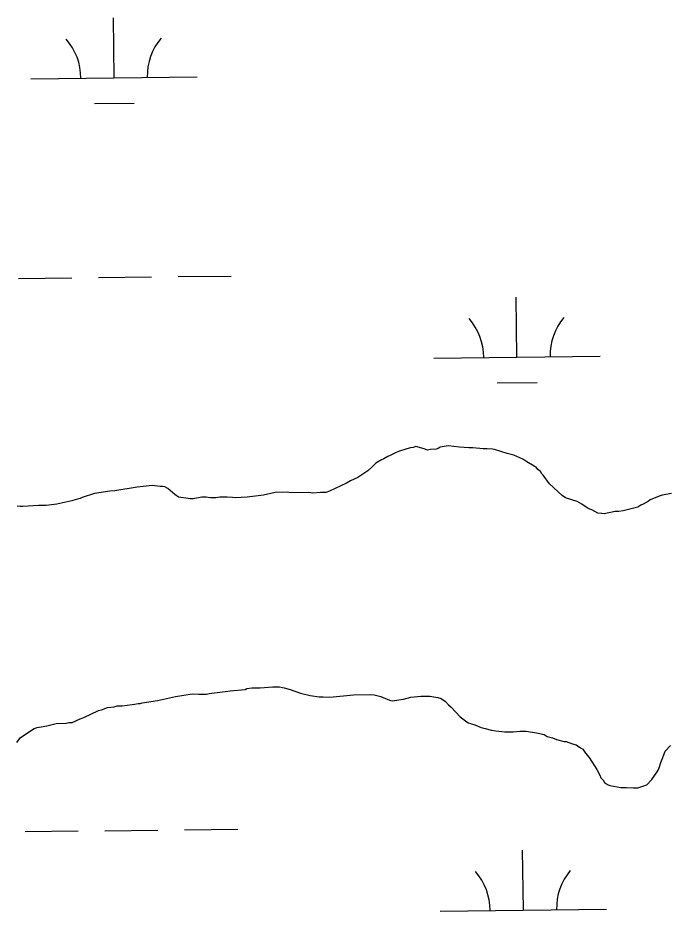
# Model space of a CAD drawing. Extents: x 3684037 to 3722149, y 433263 to 459021.
# Drawn here: x 3692247 to 3692637, y 445490 to 446028 of the extents above; entities that cross this region are included whole.
import ezdxf

# ---------------------------------------------------------------- set-up
doc = ezdxf.new("R2010")
doc.units = 0
doc.layers.add('V-TOPO-SHOR', color=7, linetype='Continuous')
doc.layers.add('V-WETL-SWMP', color=7, linetype='Continuous')

msp = doc.modelspace()

# ---------------------------------------------------------------- linework, layer by layer
at = {"layer": 'V-TOPO-SHOR'}
for p, q in [((3692476.49, 445766.74), (3692474.62, 445765.93)), ((3692481.57, 445768.38), (3692476.49, 445766.74)), ((3692483.71, 445768.93), (3692481.57, 445768.38)), ((3692485.31, 445769.21), (3692483.71, 445768.93)), ((3692486.92, 445769.76), (3692485.31, 445769.21)), ((3692492.01, 445768.45), (3692486.92, 445769.76)), ((3692493.89, 445767.66), (3692492.01, 445768.45)), ((3692495.76, 445767.94), (3692493.89, 445767.66)), ((3692499.24, 445768.23), (3692495.76, 445767.94)), ((3692500.31, 445768.5), (3692499.24, 445768.23)), ((3692501.65, 445769.31), (3692500.31, 445768.5)), ((3692506.46, 445770.15), (3692501.65, 445769.31)), ((3692513.16, 445769.39), (3692506.46, 445770.15)), ((3692518.79, 445768.89), (3692513.16, 445769.39)), ((3692521.2, 445768.9), (3692518.79, 445768.89)), ((3692527.36, 445768.41), (3692521.2, 445768.9)), ((3692529.77, 445768.42), (3692527.36, 445768.41)), ((3692532.98, 445768.17), (3692529.77, 445768.42)), ((3692534.32, 445767.92), (3692532.98, 445768.17)), ((3692541.83, 445765.55), (3692534.32, 445767.92)), ((3692466.35, 445761.86), (3692462.88, 445759.7)), ((3692467.69, 445762.41), (3692466.35, 445761.86)), ((3692470.09, 445763.76), (3692467.69, 445762.41)), ((3692471.42, 445764.3), (3692470.09, 445763.76)), ((3692474.62, 445765.93), (3692471.42, 445764.3)), ((3692545.86, 445764.51), (3692541.83, 445765.55)), ((3692551.23, 445762.13), (3692545.86, 445764.51)), ((3692553.65, 445760.54), (3692551.23, 445762.13)), ((3692460.49, 445757.27), (3692458.09, 445755.11)), ((3692462.88, 445759.7), (3692460.49, 445757.27)), ((3692558.21, 445757.89), (3692553.65, 445760.54)), ((3692559.29, 445757.36), (3692558.21, 445757.89)), ((3692560.37, 445756.03), (3692559.29, 445757.36)), ((3692561.98, 445754.7), (3692560.37, 445756.03)), ((3692451.96, 445751.06), (3692447.69, 445749.16)), ((3692458.09, 445755.11), (3692451.96, 445751.06)), ((3692562.8, 445753.37), (3692561.98, 445754.7)), ((3692563.6, 445752.57), (3692562.8, 445753.37)), ((3692567.39, 445747.24), (3692563.6, 445752.57)), ((3692319.19, 445745.4), (3692305.82, 445743.17)), ((3692328.29, 445746.26), (3692319.19, 445745.4)), ((3692333.11, 445745.75), (3692328.29, 445746.26)), ((3692334.45, 445745.76), (3692333.11, 445745.75)), ((3692335.79, 445745.5), (3692334.45, 445745.76)), ((3692337.67, 445744.44), (3692335.79, 445745.5)), ((3692445.29, 445747.8), (3692434.88, 445742.92)), ((3692447.69, 445749.16), (3692445.29, 445747.8)), ((3692574.93, 445740.33), (3692567.39, 445747.24)), ((3692293.51, 445741.48), (3692286.03, 445739.03)), ((3692302.87, 445742.88), (3692293.51, 445741.48)), ((3692305.82, 445743.17), (3692302.87, 445742.88)), ((3692341.98, 445740.99), (3692337.67, 445744.44)), ((3692344.13, 445739.4), (3692341.98, 445740.99)), ((3692348.42, 445738.62), (3692344.13, 445739.4)), ((3692360.73, 445739.23), (3692358.05, 445739.22)), ((3692363.41, 445738.98), (3692360.73, 445739.23)), ((3692369.03, 445739.29), (3692366.62, 445739)), ((3692373.32, 445739.31), (3692369.03, 445739.29)), ((3692376.53, 445739.07), (3692373.32, 445739.31)), ((3692385.36, 445739.39), (3692378.14, 445738.81)), ((3692395.26, 445740.52), (3692385.36, 445739.39)), ((3692402.21, 445742.17), (3692395.26, 445740.52)), ((3692409.44, 445742.22), (3692402.21, 445742.17)), ((3692411.85, 445741.97), (3692409.44, 445742.22)), ((3692422.56, 445742.04), (3692411.85, 445741.97)), ((3692424.98, 445741.78), (3692422.56, 445742.04)), ((3692429.53, 445742.08), (3692424.98, 445741.78)), ((3692432.74, 445742.1), (3692429.53, 445742.08)), ((3692434.88, 445742.92), (3692432.74, 445742.1)), ((3692577.08, 445739), (3692574.93, 445740.33)), ((3692633.3, 445739.9), (3692627.96, 445737.72)), ((3692635.17, 445740.44), (3692633.3, 445739.9)), ((3692640.79, 445741.55), (3692635.17, 445740.44)), ((3692248.85, 445733.7), (3692246.97, 445733.96)), ((3692259.82, 445734.31), (3692250.45, 445733.71)), ((3692264.37, 445734.34), (3692259.82, 445734.31)), ((3692270.79, 445735.18), (3692264.37, 445734.34)), ((3692279.88, 445737.11), (3692270.79, 445735.18)), ((3692282.56, 445737.93), (3692279.88, 445737.11)), ((3692284.96, 445738.48), (3692282.56, 445737.93)), ((3692286.03, 445739.03), (3692284.96, 445738.48)), ((3692351.37, 445738.37), (3692348.42, 445738.62)), ((3692352.97, 445738.38), (3692351.37, 445738.37)), ((3692358.05, 445739.22), (3692352.97, 445738.38)), ((3692366.62, 445739), (3692363.41, 445738.98)), ((3692378.14, 445738.81), (3692376.53, 445739.07)), ((3692584.05, 445736.64), (3692577.08, 445739)), ((3692586.74, 445735.05), (3692584.05, 445736.64)), ((3692589.97, 445732.93), (3692586.74, 445735.05)), ((3692622.36, 445734.47), (3692620.49, 445733.39)), ((3692623.69, 445735.01), (3692622.36, 445734.47)), ((3692626.89, 445736.91), (3692623.69, 445735.01)), ((3692627.96, 445737.72), (3692626.89, 445736.91)), ((3692250.45, 445733.71), (3692248.85, 445733.7)), ((3692591.58, 445732.13), (3692589.97, 445732.93)), ((3692592.92, 445731.61), (3692591.58, 445732.13)), ((3692596.41, 445729.75), (3692592.92, 445731.61)), ((3692598.83, 445729.5), (3692596.41, 445729.75)), ((3692600.17, 445729.24), (3692598.83, 445729.5)), ((3692606.85, 445730.62), (3692600.17, 445729.24)), ((3692608.99, 445730.64), (3692606.85, 445730.62)), ((3692611.67, 445731.19), (3692608.99, 445730.64)), ((3692620.49, 445733.39), (3692611.67, 445731.19)), ((3692342.22, 445619.43), (3692352.38, 445621.1)), ((3692352.38, 445621.1), (3692356.4, 445620.86)), ((3692360.95, 445620.89), (3692362.55, 445621.17)), ((3692362.55, 445621.17), (3692373.79, 445622.58)), ((3692373.79, 445622.58), (3692375.13, 445622.85)), ((3692375.13, 445622.85), (3692384.23, 445623.71)), ((3692384.23, 445623.71), (3692385.29, 445624.26)), ((3692385.29, 445624.26), (3692388.24, 445624.54)), ((3692388.24, 445624.54), (3692393.32, 445624.58)), ((3692393.32, 445624.58), (3692400.82, 445625.16)), ((3692400.82, 445625.16), (3692404.83, 445625.18)), ((3692404.83, 445625.18), (3692406.71, 445624.93)), ((3692406.71, 445624.93), (3692407.78, 445624.67)), ((3692407.78, 445624.67), (3692409.12, 445624.14)), ((3692409.12, 445624.14), (3692411.27, 445623.62)), ((3692411.27, 445623.62), (3692417.44, 445621.52)), ((3692417.44, 445621.52), (3692423.34, 445619.95)), ((3692322.16, 445615.55), (3692331.52, 445616.95)), ((3692331.52, 445616.95), (3692342.22, 445619.43)), ((3692356.4, 445620.86), (3692360.95, 445620.89)), ((3692423.34, 445619.95), (3692428.7, 445619.18)), ((3692428.7, 445619.18), (3692431.11, 445619.19)), ((3692431.11, 445619.19), (3692435.13, 445618.95)), ((3692435.13, 445618.95), (3692449.31, 445620.38)), ((3692449.31, 445620.38), (3692459.75, 445620.71)), ((3692459.75, 445620.71), (3692461.89, 445620.46)), ((3692461.89, 445620.46), (3692465.92, 445619.41)), ((3692465.92, 445619.41), (3692471.02, 445617.3)), ((3692471.02, 445617.3), (3692472.63, 445616.78)), ((3692472.63, 445616.78), (3692479.58, 445617.89)), ((3692479.58, 445617.89), (3692483.86, 445618.99)), ((3692483.86, 445618.99), (3692490.01, 445619.57)), ((3692490.01, 445619.57), (3692495.37, 445619.6)), ((3692495.37, 445619.6), (3692500.19, 445618.83)), ((3692500.19, 445618.83), (3692502.07, 445618.3)), ((3692502.07, 445618.3), (3692504.76, 445616.45)), ((3692504.76, 445616.45), (3692506.65, 445614.32)), ((3692287.14, 445606.76), (3692295.95, 445611.1)), ((3692295.95, 445611.1), (3692297.82, 445611.38)), ((3692297.82, 445611.38), (3692301.29, 445612.74)), ((3692301.29, 445612.74), (3692305.3, 445613.31)), ((3692305.3, 445613.31), (3692307.18, 445613.85)), ((3692307.18, 445613.85), (3692310.12, 445613.87)), ((3692310.12, 445613.87), (3692316.27, 445614.71)), ((3692316.27, 445614.71), (3692317.61, 445614.72)), ((3692317.61, 445614.72), (3692319.75, 445615.27)), ((3692319.75, 445615.27), (3692321.09, 445615.28)), ((3692321.09, 445615.28), (3692322.16, 445615.55)), ((3692506.65, 445614.32), (3692508.26, 445612.99)), ((3692508.26, 445612.99), (3692513.66, 445607.13)), ((3692280.2, 445603.77), (3692285, 445605.95)), ((3692285, 445605.95), (3692287.14, 445606.76)), ((3692513.66, 445607.13), (3692518.5, 445603.68)), ((3692251.33, 445596.36), (3692257.19, 445600.15)), ((3692257.19, 445600.15), (3692259.06, 445600.69)), ((3692259.06, 445600.69), (3692261.47, 445601.25)), ((3692261.47, 445601.25), (3692264.95, 445601.8)), ((3692264.95, 445601.8), (3692270.56, 445603.18)), ((3692270.56, 445603.18), (3692276.45, 445603.48)), ((3692276.45, 445603.48), (3692278.05, 445603.76)), ((3692278.05, 445603.76), (3692280.2, 445603.77)), ((3692518.5, 445603.68), (3692519.84, 445603.16)), ((3692519.84, 445603.16), (3692522.52, 445602.37)), ((3692522.52, 445602.37), (3692526.28, 445600.79)), ((3692526.28, 445600.79), (3692528.69, 445600.27)), ((3692528.69, 445600.27), (3692532.45, 445599.22)), ((3692246.8, 445591.78), (3692248.93, 445594.74)), ((3692248.93, 445594.74), (3692249.99, 445595.28)), ((3692249.99, 445595.28), (3692251.33, 445596.36)), ((3692532.45, 445599.22), (3692535.13, 445598.7)), ((3692535.13, 445598.7), (3692540.49, 445598.2)), ((3692540.49, 445598.2), (3692545.57, 445598.23)), ((3692545.57, 445598.23), (3692549.59, 445598.53)), ((3692549.59, 445598.53), (3692553.34, 445598.55)), ((3692553.34, 445598.55), (3692559.5, 445597.52)), ((3692559.5, 445597.52), (3692564.06, 445596.48)), ((3692564.06, 445596.48), (3692565.94, 445595.42)), ((3692565.94, 445595.42), (3692569.16, 445594.63)), ((3692569.16, 445594.63), (3692571.58, 445593.58)), ((3692571.58, 445593.58), (3692576.14, 445592.27)), ((3692576.14, 445592.27), (3692577.47, 445592.28)), ((3692577.47, 445592.28), (3692581.23, 445590.96)), ((3692581.23, 445590.96), (3692583.38, 445590.44)), ((3692583.38, 445590.44), (3692586.07, 445588.58)), ((3692636.95, 445586.5), (3692640.14, 445590)), ((3692586.07, 445588.58), (3692587.41, 445587.79)), ((3692587.41, 445587.79), (3692589.03, 445585.39)), ((3692589.03, 445585.39), (3692591.19, 445582.72)), ((3692635.64, 445582.74), (3692636.95, 445586.5)), ((3692591.19, 445582.72), (3692595.79, 445575.52)), ((3692633.27, 445576.57), (3692634.32, 445579.79)), ((3692634.32, 445579.79), (3692635.64, 445582.74)), ((3692595.79, 445575.52), (3692597.68, 445572.06)), ((3692629.03, 445569.58), (3692632.48, 445574.69)), ((3692632.48, 445574.69), (3692633.27, 445576.57)), ((3692597.68, 445572.06), (3692598.23, 445570.45)), ((3692598.23, 445570.45), (3692599.58, 445569.12)), ((3692599.58, 445569.12), (3692600.39, 445567.79)), ((3692600.39, 445567.79), (3692602.27, 445566.46)), ((3692625.84, 445566.34), (3692629.03, 445569.58)), ((3692602.27, 445566.46), (3692603.61, 445565.94)), ((3692603.61, 445565.94), (3692610.32, 445564.64)), ((3692610.32, 445564.64), (3692613.53, 445564.66)), ((3692613.53, 445564.66), (3692617.81, 445564.42)), ((3692617.81, 445564.42), (3692620.49, 445564.44)), ((3692620.49, 445564.44), (3692625.84, 445566.34))]:
    msp.add_line(p, q, dxfattribs=at)
at = {"layer": 'V-WETL-SWMP'}
for p, q in [((3692305.32, 445991.58), (3692304.9, 446027.57)), ((3692255.32, 445990.99), (3692355.31, 445992.16)), ((3692293.5, 445976.01), (3692317.49, 445976.29)), ((3692247.87, 445870.83), (3692279.87, 445871.2)), ((3692295.87, 445871.39), (3692327.87, 445871.76)), ((3692343.87, 445871.95), (3692375.86, 445872.32)), ((3692547.76, 445823.57), (3692547.34, 445859.57)), ((3692497.76, 445822.99), (3692597.76, 445824.15)), ((3692535.94, 445808), (3692559.94, 445808.28)), ((3692342.22, 445619.43), (3692352.38, 445621.1)), ((3692352.38, 445621.1), (3692356.4, 445620.86)), ((3692360.95, 445620.89), (3692362.55, 445621.17)), ((3692362.55, 445621.17), (3692373.79, 445622.58)), ((3692373.79, 445622.58), (3692375.13, 445622.85)), ((3692375.13, 445622.85), (3692384.23, 445623.71)), ((3692384.23, 445623.71), (3692385.29, 445624.26)), ((3692385.29, 445624.26), (3692388.24, 445624.54)), ((3692388.24, 445624.54), (3692393.32, 445624.58)), ((3692393.32, 445624.58), (3692400.82, 445625.16)), ((3692400.82, 445625.16), (3692404.83, 445625.18)), ((3692404.83, 445625.18), (3692406.71, 445624.93)), ((3692406.71, 445624.93), (3692407.78, 445624.67)), ((3692407.78, 445624.67), (3692409.12, 445624.14)), ((3692409.12, 445624.14), (3692411.27, 445623.62)), ((3692411.27, 445623.62), (3692417.44, 445621.52)), ((3692417.44, 445621.52), (3692423.34, 445619.95)), ((3692322.16, 445615.55), (3692331.52, 445616.95)), ((3692331.52, 445616.95), (3692342.22, 445619.43)), ((3692356.4, 445620.86), (3692360.95, 445620.89)), ((3692423.34, 445619.95), (3692428.7, 445619.18)), ((3692428.7, 445619.18), (3692431.11, 445619.19)), ((3692431.11, 445619.19), (3692435.13, 445618.95)), ((3692435.13, 445618.95), (3692449.31, 445620.38)), ((3692449.31, 445620.38), (3692459.75, 445620.71)), ((3692459.75, 445620.71), (3692461.89, 445620.46)), ((3692461.89, 445620.46), (3692465.92, 445619.41)), ((3692465.92, 445619.41), (3692471.02, 445617.3)), ((3692471.02, 445617.3), (3692472.63, 445616.78)), ((3692472.63, 445616.78), (3692479.58, 445617.89)), ((3692479.58, 445617.89), (3692483.86, 445618.99)), ((3692483.86, 445618.99), (3692490.01, 445619.57)), ((3692490.01, 445619.57), (3692495.37, 445619.6)), ((3692495.37, 445619.6), (3692500.19, 445618.83)), ((3692500.19, 445618.83), (3692502.07, 445618.3)), ((3692502.07, 445618.3), (3692504.76, 445616.45)), ((3692504.76, 445616.45), (3692506.65, 445614.32)), ((3692287.14, 445606.76), (3692295.95, 445611.1)), ((3692295.95, 445611.1), (3692297.82, 445611.38)), ((3692297.82, 445611.38), (3692301.29, 445612.74)), ((3692301.29, 445612.74), (3692305.3, 445613.31)), ((3692305.3, 445613.31), (3692307.18, 445613.85)), ((3692307.18, 445613.85), (3692310.12, 445613.87)), ((3692310.12, 445613.87), (3692316.27, 445614.71)), ((3692316.27, 445614.71), (3692317.61, 445614.72)), ((3692317.61, 445614.72), (3692319.75, 445615.27)), ((3692319.75, 445615.27), (3692321.09, 445615.28)), ((3692321.09, 445615.28), (3692322.16, 445615.55)), ((3692506.65, 445614.32), (3692508.26, 445612.99)), ((3692508.26, 445612.99), (3692513.66, 445607.13)), ((3692280.2, 445603.77), (3692285, 445605.95)), ((3692285, 445605.95), (3692287.14, 445606.76)), ((3692513.66, 445607.13), (3692518.5, 445603.68)), ((3692251.33, 445596.36), (3692257.19, 445600.15)), ((3692257.19, 445600.15), (3692259.06, 445600.69)), ((3692259.06, 445600.69), (3692261.47, 445601.25)), ((3692261.47, 445601.25), (3692264.95, 445601.8)), ((3692264.95, 445601.8), (3692270.56, 445603.18)), ((3692270.56, 445603.18), (3692276.45, 445603.48)), ((3692276.45, 445603.48), (3692278.05, 445603.76)), ((3692278.05, 445603.76), (3692280.2, 445603.77)), ((3692518.5, 445603.68), (3692519.84, 445603.16)), ((3692519.84, 445603.16), (3692522.52, 445602.37)), ((3692522.52, 445602.37), (3692526.28, 445600.79)), ((3692526.28, 445600.79), (3692528.69, 445600.27)), ((3692528.69, 445600.27), (3692532.45, 445599.22)), ((3692246.8, 445591.78), (3692248.93, 445594.74)), ((3692248.93, 445594.74), (3692249.99, 445595.28)), ((3692249.99, 445595.28), (3692251.33, 445596.36)), ((3692532.45, 445599.22), (3692535.13, 445598.7)), ((3692535.13, 445598.7), (3692540.49, 445598.2)), ((3692540.49, 445598.2), (3692545.57, 445598.23)), ((3692545.57, 445598.23), (3692549.59, 445598.53)), ((3692549.59, 445598.53), (3692553.34, 445598.55)), ((3692553.34, 445598.55), (3692559.5, 445597.52)), ((3692559.5, 445597.52), (3692564.06, 445596.48)), ((3692564.06, 445596.48), (3692565.94, 445595.42)), ((3692565.94, 445595.42), (3692569.16, 445594.63)), ((3692569.16, 445594.63), (3692571.58, 445593.58)), ((3692571.58, 445593.58), (3692576.14, 445592.27)), ((3692576.14, 445592.27), (3692577.47, 445592.28)), ((3692577.47, 445592.28), (3692581.23, 445590.96)), ((3692581.23, 445590.96), (3692583.38, 445590.44)), ((3692583.38, 445590.44), (3692586.07, 445588.58)), ((3692636.95, 445586.5), (3692640.14, 445590)), ((3692586.07, 445588.58), (3692587.41, 445587.79)), ((3692587.41, 445587.79), (3692589.03, 445585.39)), ((3692589.03, 445585.39), (3692591.19, 445582.72)), ((3692635.64, 445582.74), (3692636.95, 445586.5)), ((3692591.19, 445582.72), (3692595.79, 445575.52)), ((3692633.27, 445576.57), (3692634.32, 445579.79)), ((3692634.32, 445579.79), (3692635.64, 445582.74)), ((3692595.79, 445575.52), (3692597.68, 445572.06)), ((3692629.03, 445569.58), (3692632.48, 445574.69)), ((3692632.48, 445574.69), (3692633.27, 445576.57)), ((3692597.68, 445572.06), (3692598.23, 445570.45)), ((3692598.23, 445570.45), (3692599.58, 445569.12)), ((3692599.58, 445569.12), (3692600.39, 445567.79)), ((3692600.39, 445567.79), (3692602.27, 445566.46)), ((3692625.84, 445566.34), (3692629.03, 445569.58)), ((3692602.27, 445566.46), (3692603.61, 445565.94)), ((3692603.61, 445565.94), (3692610.32, 445564.64)), ((3692610.32, 445564.64), (3692613.53, 445564.66)), ((3692613.53, 445564.66), (3692617.81, 445564.42)), ((3692617.81, 445564.42), (3692620.49, 445564.44)), ((3692620.49, 445564.44), (3692625.84, 445566.34)), ((3692251.73, 445538.18), (3692283.73, 445538.55)), ((3692299.73, 445538.73), (3692331.73, 445539.11)), ((3692347.73, 445539.29), (3692379.72, 445539.67)), ((3692551.62, 445490.92), (3692551.2, 445526.92)), ((3692501.62, 445490.34), (3692601.62, 445491.5))]:
    msp.add_line(p, q, dxfattribs=at)
for points in [[(3692640.79, 445741.55), (3692635.17, 445740.44), (3692633.3, 445739.9), (3692627.96, 445737.72), (3692626.89, 445736.91), (3692623.69, 445735.01), (3692622.36, 445734.47), (3692620.49, 445733.39), (3692611.67, 445731.19), (3692608.99, 445730.64), (3692606.85, 445730.62), (3692600.17, 445729.24), (3692598.83, 445729.5), (3692596.41, 445729.75), (3692592.92, 445731.61), (3692591.58, 445732.13), (3692589.97, 445732.93), (3692586.74, 445735.05), (3692584.05, 445736.64), (3692577.08, 445739), (3692574.93, 445740.33), (3692567.39, 445747.24), (3692563.6, 445752.57), (3692562.79, 445753.37), (3692561.98, 445754.7), (3692560.37, 445756.03), (3692559.29, 445757.36), (3692558.21, 445757.89), (3692553.65, 445760.54), (3692551.23, 445762.13), (3692545.86, 445764.51), (3692541.83, 445765.55), (3692534.32, 445767.92), (3692532.98, 445768.17), (3692529.77, 445768.42), (3692527.36, 445768.41), (3692521.2, 445768.9), (3692518.79, 445768.89), (3692513.16, 445769.39), (3692506.46, 445770.15), (3692501.65, 445769.31), (3692500.31, 445768.5), (3692499.24, 445768.23), (3692495.76, 445767.94), (3692493.89, 445767.66), (3692492.01, 445768.45), (3692486.92, 445769.76), (3692485.31, 445769.21), (3692483.71, 445768.93), (3692481.57, 445768.38), (3692476.49, 445766.74), (3692474.62, 445765.93), (3692471.42, 445764.3), (3692470.09, 445763.76), (3692467.69, 445762.41), (3692466.35, 445761.86), (3692462.88, 445759.7), (3692460.49, 445757.27), (3692458.09, 445755.11), (3692451.96, 445751.06)], [(3692451.96, 445751.06), (3692447.69, 445749.16), (3692445.29, 445747.8), (3692434.88, 445742.92), (3692432.74, 445742.1), (3692429.53, 445742.08), (3692424.98, 445741.78), (3692422.56, 445742.04), (3692411.85, 445741.97), (3692409.44, 445742.22), (3692402.21, 445742.17), (3692395.26, 445740.52), (3692385.36, 445739.39), (3692378.14, 445738.81), (3692376.53, 445739.07), (3692373.31, 445739.31), (3692369.03, 445739.29), (3692366.62, 445739), (3692363.41, 445738.98), (3692360.73, 445739.23), (3692358.05, 445739.22), (3692352.97, 445738.38), (3692351.37, 445738.37), (3692348.42, 445738.62), (3692344.13, 445739.4), (3692341.98, 445740.99), (3692337.67, 445744.44), (3692335.79, 445745.5), (3692334.45, 445745.76), (3692333.11, 445745.75), (3692328.29, 445746.26), (3692319.19, 445745.4), (3692305.82, 445743.17), (3692302.87, 445742.88), (3692293.51, 445741.48), (3692286.03, 445739.03), (3692284.96, 445738.48), (3692282.56, 445737.93), (3692279.88, 445737.11), (3692270.79, 445735.18), (3692264.37, 445734.34), (3692259.82, 445734.31), (3692250.45, 445733.71), (3692248.85, 445733.7), (3692246.97, 445733.96)]]:
    msp.add_lwpolyline(points, dxfattribs=at)
for centre, start, end in [((3692250.07, 445991.41), 359.8949, 41.4385), ((3692360.55, 445992.69), 139.8949, 181.4385), ((3692492.51, 445823.41), 359.8949, 41.4385), ((3692602.99, 445824.69), 139.8949, 181.4385), ((3692496.37, 445490.75), 359.8949, 41.4385), ((3692606.85, 445492.04), 139.8949, 181.4385)]:
    msp.add_arc(centre, 35.25, start, end, dxfattribs=at)

doc.saveas('drawing.dxf')
